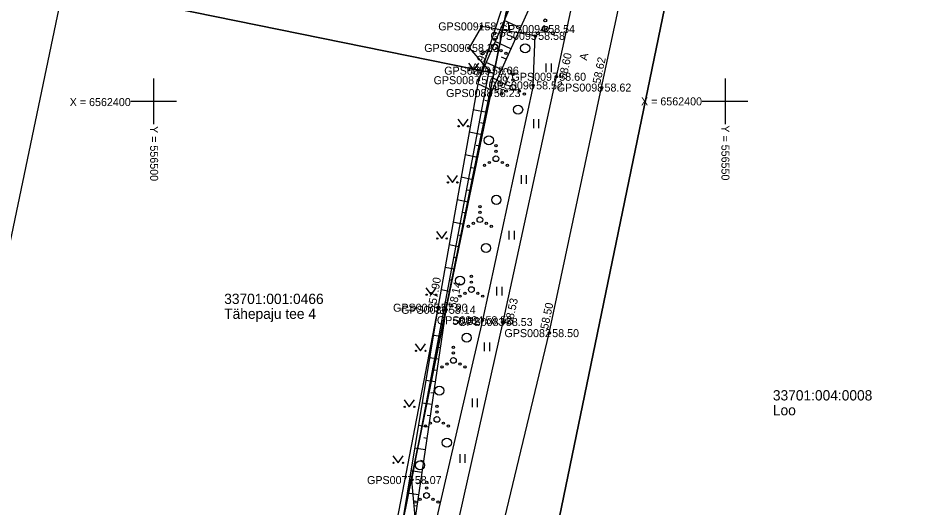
# Model space of a CAD drawing. Extents: x 551623 to 559850, y 6561220 to 6567135.
# Drawn here: x 556488.2 to 556568, y 6562364.4 to 6562407.3 of the extents above; entities that cross this region are included whole.
import ezdxf

# ---------------------------------------------------------------- set-up
doc = ezdxf.new("R2010")
doc.units = 0
for name, color, linetype in [('HALJASTUS', 7, 'Continuous'), ('KORGUS-EH2000', 7, 'Continuous'), ('MOOTKORG-EH2000', 7, 'Continuous'), ('MOOTMPUNKT', 7, 'Continuous'), ('MOOTNR', 7, 'Continuous'), ('MOOTPIIR', 7, 'Continuous'), ('PIIR', 7, 'Continuous'), ('PUU', 7, 'Continuous'), ('RELJEEF', 7, 'Continuous'), ('TEE', 7, 'Continuous'), ('VORK', 7, 'Continuous')]:
    doc.layers.add(name, color=color, linetype=linetype)

msp = doc.modelspace()

# ---------------------------------------------------------------- linework, layer by layer
at = {"layer": 'HALJASTUS'}
for p, q in [((556527.551, 6562403.336), (556528.014, 6562402.73)), ((556528.014, 6562402.73), (556528.46, 6562403.336)), ((556534.316, 6562403.302), (556534.316, 6562402.541)), ((556534.771, 6562403.302), (556534.771, 6562402.541)), ((556526.619, 6562398.424), (556527.082, 6562397.817)), ((556527.082, 6562397.817), (556527.528, 6562398.424)), ((556533.229, 6562398.422), (556533.229, 6562397.661)), ((556533.684, 6562398.422), (556533.684, 6562397.661)), ((556525.686, 6562393.512), (556526.15, 6562392.905)), ((556526.15, 6562392.905), (556526.595, 6562393.512)), ((556532.146, 6562393.541), (556532.146, 6562392.779)), ((556532.601, 6562393.541), (556532.601, 6562392.779)), ((556524.754, 6562388.599), (556525.217, 6562387.993)), ((556525.217, 6562387.993), (556525.663, 6562388.599)), ((556531.074, 6562388.657), (556531.074, 6562387.896)), ((556531.529, 6562388.657), (556531.529, 6562387.896)), ((556523.822, 6562383.687), (556524.285, 6562383.08)), ((556524.285, 6562383.08), (556524.731, 6562383.687)), ((556530.002, 6562383.773), (556530.002, 6562383.012)), ((556530.457, 6562383.773), (556530.457, 6562383.012)), ((556522.889, 6562378.775), (556523.353, 6562378.168)), ((556523.353, 6562378.168), (556523.798, 6562378.775)), ((556528.93, 6562378.889), (556528.93, 6562378.128)), ((556529.385, 6562378.889), (556529.385, 6562378.128)), ((556521.908, 6562373.872), (556522.371, 6562373.265)), ((556522.371, 6562373.265), (556522.817, 6562373.872)), ((556527.858, 6562374.006), (556527.858, 6562373.245)), ((556528.313, 6562374.006), (556528.313, 6562373.245)), ((556526.785, 6562369.122), (556526.785, 6562368.361)), ((556527.24, 6562369.122), (556527.24, 6562368.361)), ((556520.922, 6562368.97), (556521.385, 6562368.364)), ((556521.385, 6562368.364), (556521.831, 6562368.97))]:
    msp.add_line(p, q, dxfattribs=at)
for points in [[(556533.206, 6562401.39), (556533.384, 6562405.724), (556528.683, 6562406.554), (556527.596, 6562404.668), (556529.343, 6562402.679)], [(556533.206, 6562401.39), (556528.771, 6562380.843), (556524.404, 6562361.976), (556522.964, 6562362.675), (556522.592, 6562366.857), (556529.343, 6562402.679)]]:
    msp.add_lwpolyline(points, dxfattribs=at)
for centre, radius in [((556529.822, 6562405.913), 0.1), ((556529.822, 6562404.763), 0.25), ((556529.822, 6562405.413), 0.1), ((556532.506, 6562404.639), 0.4), ((556528.822, 6562404.188), 0.1), ((556529.257, 6562404.438), 0.1), ((556530.387, 6562404.438), 0.1), ((556530.822, 6562404.188), 0.1), ((556527.613, 6562402.73), 0.055), ((556528.442, 6562402.73), 0.055), ((556531.433, 6562402.36), 0.1), ((556531.433, 6562401.86), 0.1), ((556531.433, 6562401.21), 0.25), ((556530.433, 6562400.635), 0.1), ((556530.868, 6562400.885), 0.1), ((556531.998, 6562400.885), 0.1), ((556532.433, 6562400.635), 0.1), ((556531.887, 6562399.268), 0.4), ((556526.681, 6562397.817), 0.055), ((556527.51, 6562397.817), 0.055), ((556529.327, 6562396.582), 0.4), ((556529.946, 6562396.121), 0.1), ((556529.946, 6562395.621), 0.1), ((556529.381, 6562394.646), 0.1), ((556529.946, 6562394.971), 0.25), ((556530.511, 6562394.646), 0.1), ((556528.946, 6562394.396), 0.1), ((556530.946, 6562394.396), 0.1), ((556525.749, 6562392.905), 0.055), ((556526.578, 6562392.905), 0.055), ((556529.988, 6562391.376), 0.4), ((556528.542, 6562390.791), 0.1), ((556528.542, 6562389.641), 0.25), ((556528.542, 6562390.291), 0.1), ((556527.542, 6562389.066), 0.1), ((556527.977, 6562389.316), 0.1), ((556529.107, 6562389.316), 0.1), ((556529.542, 6562389.066), 0.1), ((556524.816, 6562387.993), 0.055), ((556525.645, 6562387.993), 0.055), ((556529.079, 6562387.161), 0.4), ((556526.808, 6562384.31), 0.4), ((556527.799, 6562384.675), 0.1), ((556527.799, 6562384.175), 0.1), ((556527.799, 6562383.525), 0.25), ((556523.884, 6562383.08), 0.055), ((556524.713, 6562383.08), 0.055), ((556526.799, 6562382.95), 0.1), ((556527.234, 6562383.2), 0.1), ((556528.364, 6562383.2), 0.1), ((556528.799, 6562382.95), 0.1), ((556527.386, 6562379.311), 0.4), ((556522.952, 6562378.168), 0.055), ((556523.781, 6562378.168), 0.055), ((556526.23, 6562378.478), 0.1), ((556526.23, 6562377.978), 0.1), ((556525.665, 6562377.003), 0.1), ((556526.23, 6562377.328), 0.25), ((556526.795, 6562377.003), 0.1), ((556525.23, 6562376.753), 0.1), ((556527.23, 6562376.753), 0.1), ((556524.991, 6562374.683), 0.4), ((556521.97, 6562373.265), 0.055), ((556522.799, 6562373.265), 0.055), ((556524.785, 6562373.313), 0.1), ((556524.785, 6562372.163), 0.25), ((556524.785, 6562372.813), 0.1), ((556523.785, 6562371.588), 0.1), ((556524.22, 6562371.838), 0.1), ((556525.35, 6562371.838), 0.1), ((556525.785, 6562371.588), 0.1), ((556525.652, 6562370.138), 0.4), ((556520.984, 6562368.364), 0.055), ((556521.813, 6562368.364), 0.055), ((556523.298, 6562368.155), 0.4), ((556523.876, 6562366.66), 0.1), ((556523.876, 6562366.16), 0.1), ((556523.311, 6562365.185), 0.1), ((556523.876, 6562365.51), 0.25), ((556524.441, 6562365.185), 0.1), ((556522.876, 6562364.935), 0.1), ((556524.876, 6562364.935), 0.1)]:
    msp.add_circle(centre, radius, dxfattribs=at)
at = {"layer": 'KORGUS-EH2000'}
for centre in [(556533.384, 6562405.724), (556528.414, 6562401.847), (556535.231, 6562402.146), (556539.189, 6562401.2), (556529.502, 6562400.72), (556524.868, 6562381.939), (556525.568, 6562381.756), (556528.771, 6562380.843), (556530.556, 6562380.69), (556534.613, 6562379.715)]:
    msp.add_circle(centre, 0.1, dxfattribs=at)
at = {"layer": 'MOOTMPUNKT'}
for centre in [(556528.683, 6562406.554), (556533.384, 6562405.724), (556534.263, 6562406.326), (556527.596, 6562404.668), (556529.343, 6562402.679), (556528.414, 6562401.847), (556535.231, 6562402.146), (556533.206, 6562401.39), (556539.189, 6562401.2), (556529.502, 6562400.72), (556524.868, 6562381.939), (556525.568, 6562381.756), (556528.771, 6562380.843), (556530.556, 6562380.69), (556534.613, 6562379.715), (556522.592, 6562366.857)]:
    msp.add_circle(centre, 0.1, dxfattribs=at)
at = {"layer": 'MOOTPIIR'}
for points in [[(556552.161, 6562514.02), (556543.863, 6562474.66), (556543.234, 6562471.816), (556541.539, 6562462.361), (556540.806, 6562458.13), (556531.817, 6562412.285), (556528.414, 6562401.847), (556524.868, 6562381.939), (556517.544, 6562343.944), (556513.427, 6562325.277), (556512.019, 6562322.67), (556510.977, 6562315.608)], [(556519.363, 6562311.375), (556521.166, 6562320.756), (556525.686, 6562341.708), (556529.855, 6562359.91), (556534.613, 6562379.715), (556539.189, 6562401.2), (556546.01, 6562432.913), (556550.984, 6562455.145), (556556.888, 6562482.698), (556561.272, 6562503.736)]]:
    msp.add_lwpolyline(points, dxfattribs=at)
at = {"layer": 'PIIR'}
msp.add_lwpolyline([(556710.03, 6562313.25), (556617.42, 6562320.13), (556533.07, 6562326.41), (556527.9, 6562326.79), (556528.51, 6562329.75), (556582.07, 6562589.19), (556598.38, 6562665.28), (556613.6, 6562737.05), (556599.77, 6562739.31), (556564.04, 6562745.3), (556527.58, 6562751.46), (556484.67, 6562758.65), (556443.66, 6562765.51), (556431.83, 6562767.5), (556389.83, 6562774.53)], dxfattribs=at)
for points in [[(556599.77, 6562739.31), (556613.6, 6562737.05), (556598.38, 6562665.28), (556582.07, 6562589.19), (556528.51, 6562329.75), (556527.9, 6562326.79), (556533.07, 6562326.41), (556532.21, 6562322.88), (556529.17, 6562310.34), (556520.17, 6562273.55), (556523.22, 6562261.92), (556489.06, 6562281.04), (556502.86, 6562283.59), (556510.45, 6562310.26), (556519.14, 6562350.21), (556529.77, 6562402.46), (556539.62, 6562450.85), (556543.81, 6562471.43), (556552.64, 6562513.89), (556561.6, 6562556.55), (556566.59, 6562580.45), (556577.04, 6562630.35), (556588.43, 6562685.07), (556593.96, 6562711.51)], [(556539.62, 6562450.85), (556529.77, 6562402.46), (556492.14, 6562410.13), (556502.85, 6562461.78), (556532.43, 6562456.27)], [(556529.77, 6562402.46), (556519.14, 6562350.21), (556487.22, 6562356.94), (556482.47, 6562363.87), (556492.14, 6562410.13)]]:
    msp.add_lwpolyline(points, close=True, dxfattribs=at)
at = {"layer": 'PUU'}
for centre, radius in [((556534.263, 6562407.076), 0.125), ((556533.613, 6562405.951), 0.125), ((556534.263, 6562406.326), 0.25), ((556534.913, 6562405.951), 0.125)]:
    msp.add_circle(centre, radius, dxfattribs=at)
at = {"layer": 'RELJEEF'}
for p, q in [((556532.081, 6562406.42), (556530.665, 6562407.061)), ((556531.257, 6562404.598), (556529.872, 6562405.225)), ((556531.669, 6562405.509), (556531.249, 6562405.699)), ((556530.845, 6562403.687), (556530.434, 6562403.873)), ((556530.432, 6562402.776), (556529.079, 6562403.388)), ((556530.02, 6562401.865), (556529.619, 6562402.046)), ((556529.608, 6562400.954), (556528.356, 6562401.52)), ((556529.351, 6562399.992), (556528.984, 6562400.068)), ((556529.148, 6562399.013), (556527.953, 6562399.261)), ((556528.945, 6562398.034), (556528.595, 6562398.107)), ((556528.742, 6562397.055), (556527.603, 6562397.291)), ((556528.539, 6562396.076), (556528.205, 6562396.145)), ((556528.335, 6562395.096), (556527.252, 6562395.321)), ((556528.132, 6562394.117), (556527.816, 6562394.183)), ((556527.929, 6562393.138), (556526.901, 6562393.351)), ((556527.726, 6562392.159), (556527.426, 6562392.221)), ((556527.523, 6562391.18), (556526.55, 6562391.382)), ((556527.32, 6562390.201), (556527.036, 6562390.26)), ((556527.117, 6562389.222), (556526.199, 6562389.412)), ((556526.914, 6562388.242), (556526.647, 6562388.298)), ((556526.71, 6562387.263), (556525.848, 6562387.442)), ((556526.507, 6562386.284), (556526.257, 6562386.336)), ((556526.304, 6562385.305), (556525.497, 6562385.472)), ((556526.101, 6562384.326), (556525.867, 6562384.374)), ((556525.898, 6562383.347), (556525.146, 6562383.503)), ((556525.695, 6562382.367), (556525.478, 6562382.413)), ((556525.513, 6562381.384), (556524.794, 6562381.491)), ((556525.367, 6562380.395), (556525.146, 6562380.428)), ((556525.222, 6562379.406), (556524.467, 6562379.517)), ((556525.076, 6562378.417), (556524.844, 6562378.451)), ((556524.93, 6562377.427), (556524.141, 6562377.544)), ((556524.784, 6562376.438), (556524.542, 6562376.474)), ((556524.638, 6562375.449), (556523.814, 6562375.57)), ((556524.492, 6562374.459), (556524.24, 6562374.497)), ((556524.347, 6562373.47), (556523.488, 6562373.597)), ((556524.201, 6562372.481), (556523.938, 6562372.519)), ((556524.055, 6562371.491), (556523.161, 6562371.623)), ((556523.909, 6562370.502), (556523.636, 6562370.542)), ((556523.763, 6562369.513), (556522.835, 6562369.65)), ((556523.617, 6562368.523), (556523.334, 6562368.565)), ((556523.472, 6562367.534), (556522.508, 6562367.676)), ((556523.326, 6562366.545), (556523.032, 6562366.588)), ((556523.18, 6562365.556), (556522.182, 6562365.703)), ((556523.034, 6562364.566), (556522.729, 6562364.611))]:
    msp.add_line(p, q, dxfattribs=at)
for points in [[(556541.117, 6562451.458), (556537.657, 6562432.386), (556533.056, 6562408.575), (556529.502, 6562400.72), (556525.568, 6562381.756), (556522.599, 6562361.612), (556518.733, 6562343.563), (556515.416, 6562326.243), (556514.6, 6562326.069)], [(556541.117, 6562451.458), (556536.091, 6562433.375), (556531.61, 6562409.249), (556528.414, 6562401.847), (556524.868, 6562381.939), (556521.514, 6562361.666), (556518.218, 6562343.711), (556514.973, 6562326.649), (556514.6, 6562326.069)]]:
    msp.add_lwpolyline(points, dxfattribs=at)
at = {"layer": 'TEE'}
for points in [[(556562.761, 6562565.324), (556564.707, 6562563.562), (556564.57, 6562562.955), (556566.051, 6562560.132), (556566.713, 6562556.691), (556567.051, 6562556.539), (556565.885, 6562548.406), (556563.944, 6562538.439), (556560.47, 6562520.162), (556557.327, 6562504.664), (556552.899, 6562483.554), (556548.475, 6562463.847), (556546.711, 6562456.111), (556542.048, 6562433.596), (556535.231, 6562402.146), (556530.556, 6562380.69), (556526.024, 6562360.541), (556521.674, 6562342.907), (556517.076, 6562323.398), (556516.506, 6562321.348), (556514.845, 6562321.726), (556512.019, 6562322.67)], [(556520.429, 6562271.918), (556514.428, 6562275.276), (556512.941, 6562276.277), (556512.13, 6562277.241), (556512.448, 6562278.055), (556514.971, 6562289.02), (556516.211, 6562295.087), (556519.363, 6562311.375), (556521.166, 6562320.756), (556525.686, 6562341.708), (556529.855, 6562359.91), (556534.613, 6562379.715), (556539.189, 6562401.2), (556546.01, 6562432.913), (556550.984, 6562455.145), (556556.888, 6562482.698), (556561.272, 6562503.736)]]:
    msp.add_lwpolyline(points, dxfattribs=at)
at = {"layer": 'VORK'}
for p, q in [((556500, 6562402), (556500, 6562398)), ((556550, 6562402), (556550, 6562398)), ((556498, 6562400), (556502, 6562400)), ((556548, 6562400), (556552, 6562400))]:
    msp.add_line(p, q, dxfattribs=at)

# ---------------------------------------------------------------- texts
at = {"layer": 'KORGUS-EH2000'}
for s, p in [(' 58.58', (556533.384, 6562405.374)), (' 58.52', (556525.878, 6562380.433))]:
    msp.add_text(s, height=0.7, dxfattribs=at).set_placement(p)
for s, rotation, p in [(' 57.99', 66.6508, (556528.254, 6562401.917)), (' 58.60', 77.70953, (556536.048, 6562401.609)), (' 58.62', 77.86105, (556539.018, 6562401.237)), (' 58.23', 65.65395, (556530.299, 6562400.36)), (' 57.90', 79.89934, (556524.695, 6562381.969)), (' 58.14', 78.27995, (556526.425, 6562381.578)), (' 58.53', 77.32323, (556531.314, 6562380.146)), (' 58.50', 77.97714, (556534.442, 6562379.751))]:
    msp.add_text(s, height=0.7, rotation=rotation, dxfattribs=at).set_placement(p)
at = {"layer": 'MOOTKORG-EH2000'}
for s, p in [(' 58.21', (556528.683, 6562406.204)), (' 58.54', (556534.263, 6562405.976)), (' 58.58', (556533.384, 6562405.374)), (' 58.23', (556527.596, 6562404.318)), (' 58.06', (556529.343, 6562402.329)), (' 57.99', (556528.414, 6562401.497)), (' 58.60', (556535.231, 6562401.796)), (' 58.23', (556529.502, 6562400.37)), (' 58.52', (556533.206, 6562401.04)), (' 58.62', (556539.189, 6562400.85)), (' 57.90', (556524.868, 6562381.589)), (' 58.14', (556525.568, 6562381.406)), (' 58.52', (556528.771, 6562380.493)), (' 58.53', (556530.556, 6562380.34)), (' 58.50', (556534.613, 6562379.365)), (' 58.07', (556522.592, 6562366.507))]:
    msp.add_text(s, height=0.7, dxfattribs=at).set_placement(p)
at = {"layer": 'MOOTNR'}
for s, p in [('GPS0091 ', (556524.903, 6562406.204)), ('GPS0094 ', (556530.273, 6562405.976)), ('GPS0095 ', (556529.464, 6562405.374)), ('GPS0090 ', (556523.676, 6562404.318)), ('GPS0089 ', (556525.424, 6562402.329)), ('GPS0087 ', (556524.494, 6562401.497)), ('GPS0097 ', (556531.311, 6562401.796)), ('GPS0088 ', (556525.582, 6562400.37)), ('GPS0096 ', (556529.286, 6562401.04)), ('GPS0098 ', (556535.269, 6562400.85)), ('GPS0085 ', (556520.948, 6562381.589)), ('GPS0086 ', (556521.648, 6562381.406)), ('GPS0084 ', (556524.781, 6562380.493)), ('GPS0083 ', (556526.637, 6562380.34)), ('GPS0082 ', (556530.694, 6562379.365)), ('GPS0077 ', (556518.672, 6562366.507))]:
    msp.add_text(s, height=0.7, dxfattribs=at).set_placement(p)
at = {"layer": 'PIIR'}
for s, p in [('33701:001:0466', (556506.174, 6562382.265)), ('Tähepaju tee 4', (556506.174, 6562380.965)), ('33701:004:0008', (556554.178, 6562373.824)), ('Loo', (556554.178, 6562372.524))]:
    msp.add_text(s, height=0.9, dxfattribs=at).set_placement(p)
at = {"layer": 'TEE'}
msp.add_text('A', height=0.7, rotation=79.12068, dxfattribs=at).set_placement((556537.916, 6562403.53))
at = {"layer": 'VORK'}
for p in [(556492.659, 6562399.582), (556542.642, 6562399.643)]:
    msp.add_text('X = 6562400', height=0.7, dxfattribs=at).set_placement(p)
for s, p in [('Y = 556550 ', (556549.676, 6562397.893)), ('Y = 556500 ', (556499.694, 6562397.832))]:
    msp.add_text(s, height=0.7, rotation=270, dxfattribs=at).set_placement(p)

doc.saveas('drawing.dxf')
